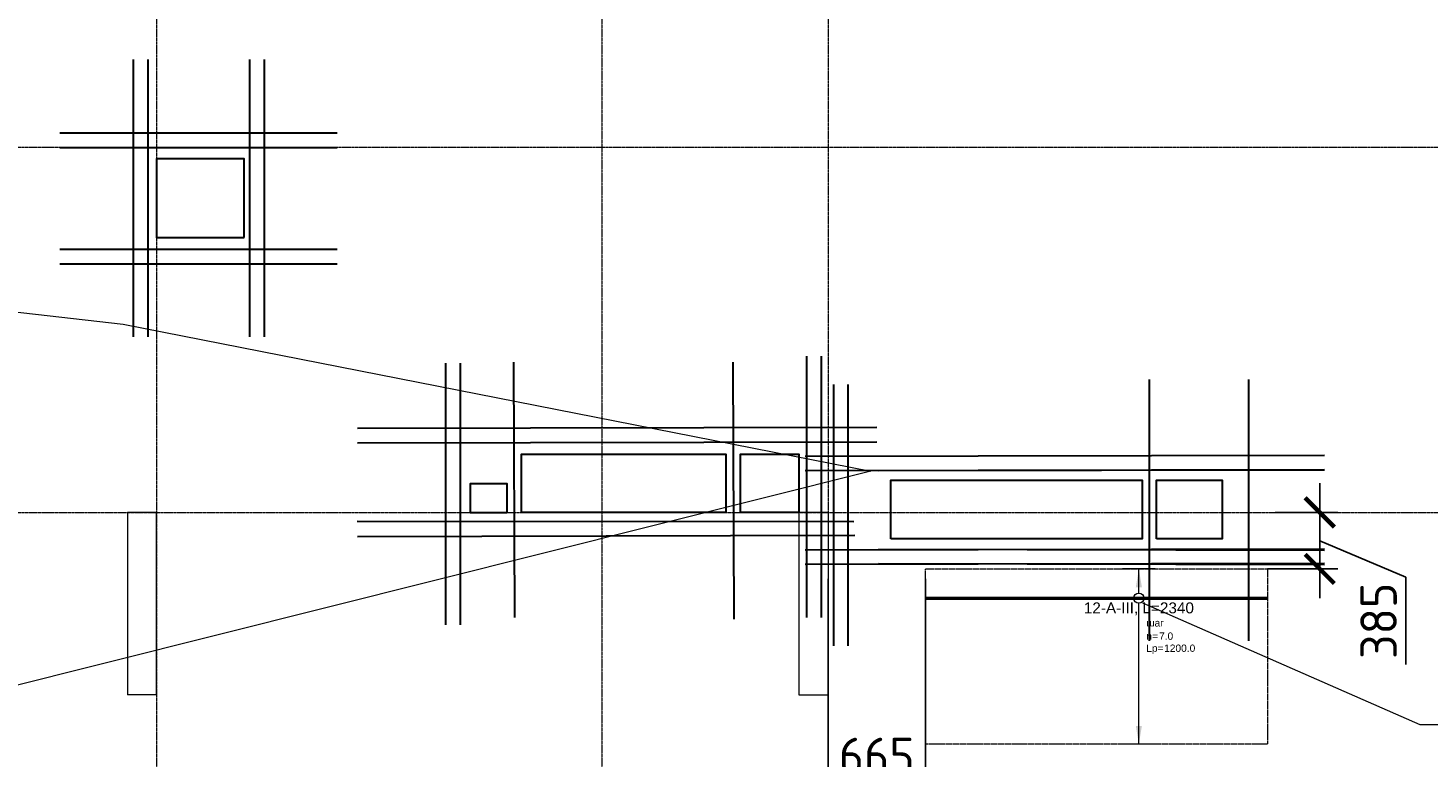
# Model space of a CAD drawing. Header units: millimetres. Extents: x -42044588 to 856694, y -806701 to 941911.
# Tile 991 of 1056: x -82820 to -73230, y -87506 to -82508. Entities that reach past the tile are written whole.
import ezdxf
from ezdxf import colors
from ezdxf.entities.mleader import LeaderData, LeaderLine
from ezdxf.enums import TextEntityAlignment as Align
from ezdxf.math import Vec2, Vec3

# ---------------------------------------------------------------- set-up
doc = ezdxf.new("R2010")
doc.units = ezdxf.units.MM
doc.set_wipeout_variables(frame=1)
for name, pattern in [('01 Штриховая _4 мм_', [6, 3.5, -2.5]), ('______5', [1100, 800, -100, 100, -100]), ('DASHED', [7, 5, -2, 0]), ('GOST2.303 4', [7, 5, -2, 0]), ('осевая', [50.8, 31.75, -6.35, 6.35, -6.35])]:
    doc.linetypes.add(name, pattern=pattern)
for name, color, linetype, lineweight in [('АрмСтер', 2, 'Continuous', 50), ('контур распр. стерхней', 2, 'GOST2.303 4', 20), ('Оси', 40, '______5', 18), ('Перекрытие ж_бетон', 1, 'Continuous', 30), ('подоснова', 151, 'Continuous', 5), ('РАЗМЕРЫ', 1, 'Continuous', 9)]:
    doc.layers.add(name, color=color, linetype=linetype, lineweight=lineweight)
doc.layers.add('АрмСтер_атрибуты', color=2, linetype='Continuous', lineweight=0, plot=False)
doc.layers.add('Колонна_ бетон', color=7, linetype='Continuous', lineweight=50, true_color=0xb4b496)
doc.styles.add('GOST-2.304_Type-B', font='GOST_Common.ttf')
doc.styles.get("Standard").update_dxf_attribs({"font": 'arial.ttf'})
doc.styles.add('Аннотативный', font='arial.ttf')
doc.dimstyles.new('СПДС', dxfattribs={"dimscale": 100, "dimtxt": 2.5, "dimasz": 2, "dimexe": 1.25, "dimexo": 0, "dimtad": 1, "dimdec": 0, "dimrnd": 5, "dimtxsty": 'GOST-2.304_Type-B', "dimblk": 'ARCHTICK', "dimcen": 2.5, "dimdle": 2, "dimclrd": 1, "dimclre": 1, "dimclrt": 1, "dimadec": 0, "dimazin": 2, "dimtfac": 0.75, "dimtdec": 0, "dimtmove": 1, "dimatfit": 3, "dimfxl": 0, "dimtolj": 1, "dimarcsym": 0})

# ---------------------------------------------------------------- blocks, each defined once
blk = doc.blocks.new('оси2')
at = {"layer": 'Оси', "color": 16, "linetype": 'осевая', "lineweight": 0, "ltscale": 0.25, "transparency": 33554687}
for p, q in [((1000445.5, 3375.3), (1000445.5, -19317.6)), ((1003495.5, 3375.3), (1003495.5, -19317.6)), ((1005045.5, 3375.3), (1005045.5, -19317.6)), ((979200, -7292.9), (1032582.1, -7292.9)), ((979200, -9792.9), (1032582.1, -9792.9))]:
    blk.add_line(p, q, dxfattribs=at)
blk = doc.blocks.new('подложка стн 1-го этажа')
at = {"layer": 'Колонна_ бетон', "color": 252, "linetype": 'DASHED', "lineweight": 0, "ltscale": 0.5, "true_color": 0x939598, "transparency": 33554687}
for p, q in [((24843.8, 14611.8, -200), (24643.8, 14611.8, -200)), ((24643.8, 14611.8, -200), (24643.8, 14611.8, -200)), ((24643.8, 14611.8, -200), (24643.8, 13361.8, -200)), ((24843.8, 14611.8, -200), (24843.8, 14611.8, -200)), ((24843.8, 13361.8, -200), (24843.8, 14611.8, -200)), ((29443.8, 14611.8, -200), (29243.8, 14611.8, -200)), ((29243.8, 14611.8, -200), (29243.8, 14611.8, -200)), ((29243.8, 14611.8, -200), (29243.8, 13361.8, -200)), ((29443.8, 14611.8, -200), (29443.8, 14611.8, -200)), ((29443.8, 14611.8, -200), (29443.8, 13361.8, -200)), ((24843.8, 13361.8, -200), (24643.8, 13361.8, -200)), ((24643.8, 13361.8, -200), (24643.8, 13361.8, -200)), ((24843.8, 13361.8, -200), (24843.8, 13361.8, -200)), ((29243.8, 13361.8, -200), (29243.8, 13361.8, -200)), ((29243.8, 13361.8, -200), (29443.8, 13361.8, -200)), ((29443.8, 13361.8, -200), (29443.8, 13361.8, -200))]:
    blk.add_line(p, q, dxfattribs=at)
blk = doc.blocks.new('*U2288')
at = {"layer": 'РАЗМЕРЫ'}
for p, q in [((112.5, 200), (-112.5, 200)), ((112.5, -1000), (-112.5, -1000))]:
    blk.add_line(p, q, dxfattribs=at)
at = {"layer": 'РАЗМЕРЫ', "ltscale": 15}
blk.add_line((0, -1000), (0, 200), dxfattribs=at)
at = {"layer": 'РАЗМЕРЫ'}
for points in [[(0, 200), (20.9, 74.8), (-20.9, 74.8)], [(0, -1000), (20.9, -874.8), (-20.9, -874.8)]]:
    blk.add_solid(points, dxfattribs=at)
at = {"layer": 'АрмСтер_атрибуты', "color": 215, "ltscale": 15, "style": 'Аннотативный'}
for s, p in [('шаг', (51.4, -194.2)), ('n=', (51.4, -285.1)), ('Lр=', (50.2, -367.8))]:
    blk.add_text(s, height=50, dxfattribs=at).set_placement(p)
at = {"layer": 'АрмСтер_атрибуты', "style": 'Аннотативный', "flags": 8}
blk.add_attdef('ПОЗ', (110, 29.6), '', height=75, dxfattribs=at)
at = {"layer": 'АрмСтер_атрибуты', "color": 215, "style": 'Аннотативный'}
for tag, p, flags in [('ШАГ', (190.9, -194.2), 10), ('КОЛ', (138, -285.1), 8), ('ШИРИНА', (172.9, -367.8), 8)]:
    blk.add_attdef(tag, p, '', height=50, dxfattribs=dict(at, flags=flags))
at = {"layer": 'АрмСтер_атрибуты', "flags": 9}
for tag, p in [('МАССА', (-1033.5, -1010.5)), ('ОБОЗНАЧЕНИЕ', (-1033.5, -1124.4))]:
    blk.add_attdef(tag, p, '', height=75, dxfattribs=at)
at = {"linetype": 'Continuous', "lineweight": 0}
blk.add_wipeout([(35, 0), (28.3, 20.6), (10.8, 33.3), (-10.8, 33.3), (-28.3, 20.6), (-35, 0), (-28.3, -20.6), (-10.8, -33.3), (10.8, -33.3), (28.3, -20.6)], dxfattribs=at)
at = {"color": 0, "linetype": 'ByBlock', "lineweight": -2, "ltscale": 100}
blk.add_line((-1462.5, 0), (877.5, 0), dxfattribs=at)
at = {"layer": 'РАЗМЕРЫ'}
blk.add_circle((0, 0), 35, dxfattribs=at)
at = {"layer": 'АрмСтер_атрибуты', "style": 'Аннотативный', "flags": 8}
blk.add_attdef('НАИМЕНОВАНИЕ', text='', height=75, dxfattribs=at).set_placement((0, -29.3), align=Align.TOP_CENTER)
blk = doc.blocks.new('_None')
blk = doc.blocks.new('_ArchTick')
at = {"color": 0, "linetype": 'ByBlock', "const_width": 0.15}
blk.add_lwpolyline([(-0.5, -0.5), (0.5, 0.5)], dxfattribs=at)
blk = doc.blocks.new('*D2612')
at = {"color": 1, "lineweight": -2, "transparency": 16777216}
for p, q in [((-73971.3, -86411.5), (-73971.3, -85624.8)), ((-74276.1, -85824.8), (-73846.3, -85824.8)), ((-73971.3, -86018.2), (-73380.6, -86267)), ((-74328.1, -86211.5), (-73846.3, -86211.5)), ((-73380.6, -86267), (-73380.6, -86867))]:
    blk.add_line(p, q, dxfattribs=at)
at = {"layer": 'DEFPOINTS', "color": 0, "transparency": 16777216}
for p in [(-74276.1, -85824.8), (-73971.3, -85824.8), (-74328.1, -86211.5, 7000)]:
    blk.add_point(p, dxfattribs=at)
at = {"color": 1, "lineweight": -2, "transparency": 16777216, "xscale": 200, "yscale": 200, "zscale": 200}
for p, rotation in [((-73971.3, -85824.8), 90), ((-73971.3, -86211.5), 270)]:
    blk.add_blockref('_ArchTick', p, dxfattribs=dict(at, rotation=rotation))
at = {"color": 1, "lineweight": 0, "transparency": 16777216, "insert": (-73568.1, -86567), "char_height": 250, "attachment_point": 5, "rotation": 90, "style": 'GOST-2.304_Type-B'}
blk.add_mtext('\\A1;385', dxfattribs=at)
blk = doc.blocks.new('*D2613')
at = {"color": 1, "lineweight": -2, "transparency": 16777216}
for p, q in [((-77338.9, -86280.6), (-77338.9, -87804.4)), ((-76672.7, -86279.2), (-76672.7, -87804.4)), ((-76472.7, -87679.4), (-77538.9, -87679.4))]:
    blk.add_line(p, q, dxfattribs=at)
at = {"layer": 'DEFPOINTS', "color": 0, "transparency": 16777216}
for p in [(-77338.9, -86280.6), (-76672.7, -86279.2, 7000), (-77338.9, -87679.4)]:
    blk.add_point(p, dxfattribs=at)
at = {"color": 1, "lineweight": -2, "transparency": 16777216, "xscale": 200, "yscale": 200, "zscale": 200, "rotation": 180}
blk.add_blockref('_ArchTick', (-77338.9, -87679.4), dxfattribs=at)
at = {"color": 1, "lineweight": -2, "transparency": 16777216, "xscale": 200, "yscale": 200, "zscale": 200}
blk.add_blockref('_ArchTick', (-76672.7, -87679.4), dxfattribs=at)
at = {"color": 1, "lineweight": 0, "transparency": 16777216, "insert": (-77005.8, -87491.9), "char_height": 250, "attachment_point": 5, "style": 'GOST-2.304_Type-B'}
blk.add_mtext('\\A1;665', dxfattribs=at)
blk = doc.blocks.new('блочина')
at = {"layer": 'Перекрытие ж_бетон', "color": 4}
for points in [[(121012.8, 57661.6), (121012.8, 58201.6), (120412.8, 58201.6), (120412.8, 57661.6)], [(122913, 55779.6), (122913, 56179.6), (124313, 56179.6), (124313, 55779.6)], [(124812.9, 55779.6), (124412.9, 55779.6), (124412.9, 56179.6), (124812.9, 56179.6)], [(122812.8, 55777.6), (122562.8, 55777.6), (122562.8, 55977.6), (122812.8, 55977.6)], [(125443, 55599.6), (125443, 55999.6), (127163, 55999.6), (127163, 55599.6)], [(127262.8, 55599.6), (127262.8, 55999.6), (127712.8, 55999.6), (127712.8, 55599.6)]]:
    blk.add_lwpolyline(points, close=True, dxfattribs=at)

msp = doc.modelspace()

# ---------------------------------------------------------------- linework, layer by layer
at = {"lineweight": 30}
for p, q in [((-82098.225, -82723.701, -360), (-82098.225, -84622.552, -360)), ((-81998.225, -82723.701, -360), (-81998.225, -84622.552, -360)), ((-81301.679, -82723.701, -360), (-81301.679, -84622.552, -360)), ((-81201.679, -82723.701, -360), (-81201.679, -84622.552, -360)), ((-82600.602, -83225.911, -360), (-80701.751, -83225.911, -360)), ((-82600.602, -83325.911, -360), (-80701.751, -83325.911, -360)), ((-82600.602, -84022.457, -360), (-80701.751, -84022.457, -360)), ((-82600.602, -84122.457, -360), (-80701.751, -84122.457, -360)), ((-77485.925, -84754.722), (-77485.925, -86544.722)), ((-77385.925, -84754.722), (-77385.925, -86544.722)), ((-79959.782, -84803.706), (-79959.782, -86593.706)), ((-79859.782, -84803.706), (-79859.782, -86593.706)), ((-79493.093, -84795.08, -360), (-79487.988, -86544.014, -360)), ((-77990.94, -84795.08, -360), (-77985.835, -86554.713, -360)), ((-77302.955, -84949.171), (-77302.955, -86739.171)), ((-77202.955, -84949.171), (-77202.955, -86739.171)), ((-77004.167, -85244.145), (-80562.534, -85250.729)), ((-77004.167, -85343.856), (-80562.534, -85350.44)), ((-73938.846, -85434.46), (-77497.213, -85441.044)), ((-73938.846, -85534.171), (-77497.213, -85540.755)), ((-73938.846, -85534.46), (-76993.916, -85541.044)), ((-77162.054, -85890.192), (-80564.635, -85886.323)), ((-77156.746, -85983.017), (-80562.534, -85990.801)), ((-73938.846, -86076.703), (-77497.213, -86083.286)), ((-73938.846, -86084.46), (-76993.916, -86077.877))]:
    msp.add_line(p, q, dxfattribs=at)
at = {"layer": 'контур распр. стерхней', "linetype": '01 Штриховая _4 мм_', "elevation": 7000}
msp.add_lwpolyline([(-74328.139, -87411.543), (-76672.696, -87411.543), (-76672.687, -86211.543), (-74328.13, -86211.543)], close=True, dxfattribs=at)

# ---------------------------------------------------------------- block references
at = {"lineweight": 30}
msp.add_blockref('оси2', (-1082384.411, -76031.932), dxfattribs=at)
msp.add_blockref('подложка стн 1-го этажа', (-106782.782, -100436.608, 560))

# ---------------------------------------------------------------- leaders
at = {"layer": 'подоснова', "color": 2, "ltscale": 0.3}
ml = msp.add_multileader_mtext('Standard', dxfattribs=at)
ml.set_content('1 %%C12  А500С', color=2, style='GOST-2.304_Type-B')
ml.set_leader_properties(color=256, linetype='ByLayer', lineweight=15)
ml.set_arrow_properties(name='NONE')
ml.build(insert=Vec2(0, 0))
ml.multileader.update_dxf_attribs({"text_left_attachment_type": 6, "text_right_attachment_type": 6, "dogleg_length": 0.1, "arrow_head_size": 18})
ctx = ml.context
ctx.base_point, ctx.char_height, ctx.arrow_head_size, ctx.landing_gap_size, ctx.plane_origin = Vec3(-81365.488, -77390.148, 720), 250, 18, 20, Vec3(-90341.074, -76241.722, 720)
ctx.left_attachment, ctx.right_attachment, ctx.text_align_type = 6, 6, 1
notes = []
notes.append((ctx, [(1, (1, 1, 0), (-79543.57, -77390.148, 720), (-1, 0), 0.1, [(6, [(-80492.777, -81098.019, 720), (-84468.021, -80523.14, 720), (-85519.672, -78810.73, 720)], 0, []), (3, [(-72968.312, -80816.671, 720), (-72123.921, -83648.909, 720), (-69302.258, -83499.979, 720), (-79543.67, -77390.148, 720), (-66839.938, -78656.112, 720)], 0, [])])]))
ctx.mtext.insert, ctx.mtext.alignment, ctx.mtext.flow_direction = Vec3(-80454.579, -77090.148, 720), 2, 5
ml = msp.add_multileader_mtext('Standard', dxfattribs=at)
ml.set_content('1 %%C12  А500С', color=2, style='GOST-2.304_Type-B')
ml.set_leader_properties(color=256, linetype='ByLayer', lineweight=15)
ml.set_arrow_properties(name='NONE')
ml.build(insert=Vec2(0, 0))
ml.multileader.update_dxf_attribs({"text_left_attachment_type": 6, "text_right_attachment_type": 6, "dogleg_length": 0.1, "arrow_head_size": 18})
ctx = ml.context
ctx.base_point, ctx.char_height, ctx.arrow_head_size, ctx.landing_gap_size, ctx.plane_origin = Vec3(-89450.396, -88195.359, 720), 250, 18, 20, Vec3(-98425.981, -87046.932, 720)
ctx.left_attachment, ctx.right_attachment, ctx.text_align_type = 6, 6, 1
notes.append((ctx, [(1, (1, 1, 0), (-87628.477, -88195.359, 720), (-1, 0), 0.1, [(6, [(-93699.969, -79755.796, 720), (-92866.582, -86083.397, 720), (-88874.749, -81953.605, 720), (-89887.253, -84047.584, 720), (-88556.346, -86678.799, 720)], 0, []), (1, [(-86637.296, -84033.446, 720), (-82167.329, -84535.092, 720), (-77045.314, -85541.247, 720)], 0, [])])]))
ctx.mtext.insert, ctx.mtext.alignment, ctx.mtext.flow_direction = Vec3(-88539.486, -87895.359, 720), 2, 5
for ctx, leaders in notes:
    for number, flags, end, landing, length, lines in leaders:
        leader = LeaderData()
        leader.index, (leader.has_last_leader_line, leader.has_dogleg_vector, leader.attachment_direction) = number, flags
        leader.last_leader_point, leader.dogleg_vector, leader.dogleg_length = Vec3(end), Vec3(landing), length
        for number, points, colour, breaks in lines:
            line = LeaderLine()
            line.index, line.vertices, line.color, line.breaks = number, Vec3.list(points), colors.encode_raw_color(colour), breaks
            leader.lines.append(line)
        ctx.leaders.append(leader)

# ---------------------------------------------------------------- next in the draw order: block references
at = {"layer": 'АрмСтер', "ltscale": 15}
ref = msp.add_blockref('*U2288', (-75210.187, -86411.543, 7000), dxfattribs=at)
ref.add_attrib('НАИМЕНОВАНИЕ', '12-A-III, L=2340', dxfattribs={"layer": 'АрмСтер_атрибуты', "height": 75, "style": 'Аннотативный', "flags": 8}).set_placement((-75210.187, -86440.882, 7000), align=Align.TOP_CENTER)
ref.add_attrib('КОЛ', '7.0', (-75072.138, -86696.668, 7000), dxfattribs={"layer": 'АрмСтер_атрибуты', "color": 215, "height": 50, "style": 'Аннотативный', "flags": 8})
ref.add_attrib('ШИРИНА', '1200.0', (-75037.302, -86779.342, 7000), dxfattribs={"layer": 'АрмСтер_атрибуты', "color": 215, "height": 50, "style": 'Аннотативный', "flags": 8})

# ---------------------------------------------------------------- next in the draw order: linework, layer by layer
at = {"lineweight": 30}
for p, q in [((-75139.865, -84914.46), (-75139.865, -86704.46)), ((-74458.846, -84914.46), (-74458.846, -86704.46)), ((-73938.846, -86174.532), (-77497.213, -86181.116)), ((-73938.846, -86184.46), (-76993.916, -86177.877))]:
    msp.add_line(p, q, dxfattribs=at)

# ---------------------------------------------------------------- next in the draw order: block references
msp.add_blockref('блочина', (-202351.583, -141604.692))

# ---------------------------------------------------------------- next in the draw order: dimensions: what is measured, and where the dimension line sits
at = {"lineweight": 0}
dim = msp.add_linear_dim(base=(-73971.287, -85824.813), p1=(-74328.13, -86211.543, 7000), p2=(-74276.139, -85824.813), angle=90, dimstyle='СПДС', override={"dimrnd": 5}, dxfattribs=at)
dim.commit()
dim.dimension.update_dxf_attribs({"geometry": '*D2612', "text_midpoint": (-73380.59, -86329.481), "dimtype": 160})
dim = msp.add_linear_dim(base=(-77338.894, -87679.357), p1=(-76672.687, -86279.197, 7000), p2=(-77338.894, -86280.559), dimstyle='СПДС', dxfattribs=at)
dim.commit()
dim.dimension.update_dxf_attribs({"geometry": '*D2613', "text_midpoint": (-77005.791, -87491.857)})

# ---------------------------------------------------------------- next in the draw order: leaders
at = {"layer": 'подоснова', "color": 2, "ltscale": 0.3}
ml = msp.add_multileader_mtext('Standard', dxfattribs=at)
ml.set_content(' 5(%%C10-7шт.)\\Pшаг 200', color=2, style='GOST-2.304_Type-B')
ml.set_leader_properties(color=256, linetype='ByLayer', lineweight=15)
ml.set_arrow_properties(name='NONE')
ml.build(insert=Vec2(0, 0))
ml.multileader.update_dxf_attribs({"text_left_attachment_type": 6, "text_right_attachment_type": 6, "dogleg_length": 0.1, "arrow_head_size": 18})
ctx = ml.context
ctx.base_point, ctx.char_height, ctx.arrow_head_size, ctx.landing_gap_size, ctx.plane_origin = Vec3(-73285.637, -87276.98), 250, 18, 20, Vec3(-82250.935, -82337.034)
ctx.left_attachment, ctx.right_attachment, ctx.text_align_type = 6, 6, 1
notes = []
notes.append((ctx, [(0, (1, 1, 0), (-73285.737, -87276.98), (1, 0), 0.1, [(0, [(-75186.474, -86444.797)], 0, [])])]))
ctx.mtext.insert, ctx.mtext.alignment, ctx.mtext.flow_direction = Vec3(-72347.834, -86976.98), 2, 5
for ctx, leaders in notes:
    for number, flags, end, landing, length, lines in leaders:
        leader = LeaderData()
        leader.index, (leader.has_last_leader_line, leader.has_dogleg_vector, leader.attachment_direction) = number, flags
        leader.last_leader_point, leader.dogleg_vector, leader.dogleg_length = Vec3(end), Vec3(landing), length
        for number, points, colour, breaks in lines:
            line = LeaderLine()
            line.index, line.vertices, line.color, line.breaks = number, Vec3.list(points), colors.encode_raw_color(colour), breaks
            leader.lines.append(line)
        ctx.leaders.append(leader)

doc.saveas('drawing.dxf')
